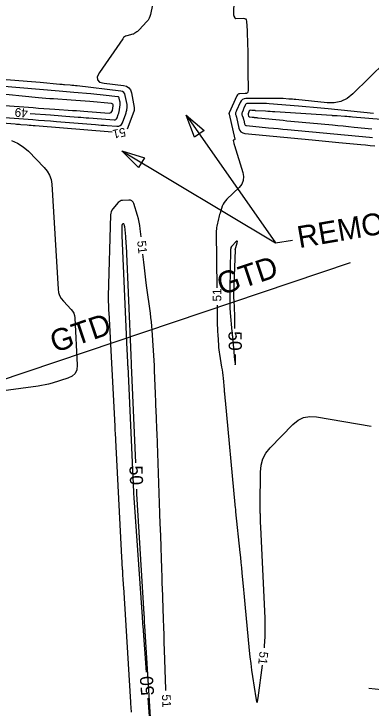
# Model space of a CAD drawing. Extents: x 2384780 to 2405861, y 547869 to 573706.
# Drawn here: x 2393112.8 to 2393194.6, y 553671.3 to 553830.1 of the extents above; entities that cross this region are included whole.
import ezdxf

# ---------------------------------------------------------------- set-up
doc = ezdxf.new("R2010")
doc.units = 0
for name, color, linetype in [('Breaklines', 7, 'Continuous'), ('Old_Level_23', 7, 'Continuous'), ('Old_Level_44', 7, 'Continuous'), ('Old_Level_5', 7, 'Continuous'), ('Old_Level_60', 7, 'Continuous'), ('Old_Level_61', 7, 'Continuous'), ('Old_Level_63', 7, 'Continuous'), ('Prop Rip Rap Class B Text', 7, 'Continuous')]:
    doc.layers.add(name, color=color, linetype=linetype)

# ---------------------------------------------------------------- blocks, each defined once
blk = doc.blocks.new('SPOT')
at = {"layer": 'Breaklines'}
for p, q in [((-5.48625, 4.61225), (5.48625, -4.61175)), ((-4.608, -5.326), (4.609, 5.325))]:
    blk.add_line(p, q, dxfattribs=at)
blk = doc.blocks.new('AH1')
at = {"layer": 'Old_Level_23'}
blk.add_lwpolyline([(-5.28, 1.32), (0, 0), (-5.28, -1.32)], close=True, dxfattribs=at)

msp = doc.modelspace()

# ---------------------------------------------------------------- linework, layer by layer
at = {"layer": 'Breaklines'}
for points in [[(2393152.241, 553806.96775), (2393172.69375, 553777.70575)], [(2393137.50875, 553798.7995), (2393172.69375, 553777.70575), (2393176.55325, 553778.37125)]]:
    msp.add_lwpolyline(points, dxfattribs=at)
at = {"layer": 'Old_Level_44'}
msp.add_line((2393105.75534, 553744.92977), (2393189.86307, 553773.24951), dxfattribs=at)
at = {"layer": 'Old_Level_5'}
msp.add_arc((2394828.31077, 550434.91596), 3822, 110.82846389, 118.37122222, dxfattribs=at)
at = {"layer": 'Old_Level_60'}
for points in [[(2393163.6365, 553850.9275), (2393163.07225, 553830.07925), (2393163.07625, 553829.95175), (2393163.09525, 553829.8275), (2393163.1295, 553829.70675), (2393163.1785, 553829.589), (2393163.3635, 553829.20975), (2393163.4095, 553829.13925), (2393163.468, 553829.0895), (2393163.5395, 553829.06075), (2393163.6235, 553829.05325), (2393165.27025, 553829.10775), (2393165.582, 553829.07375), (2393165.811, 553828.949), (2393165.958, 553828.73325), (2393166.02225, 553828.42625), (2393166.16425, 553826.25925), (2393166.192, 553825.7945), (2393166.21475, 553825.33), (2393166.232, 553824.865), (2393166.24425, 553824.39975), (2393166.325, 553820.437), (2393166.3415, 553819.588), (2393166.35575, 553818.73875), (2393166.368, 553817.8895), (2393166.3785, 553817.04025), (2393166.42775, 553812.57475), (2393166.3865, 553812.2615), (2393166.25475, 553812.037), (2393166.03275, 553811.90125), (2393165.72025, 553811.85425), (2393164.552, 553811.84575), (2393164.32, 553811.81575), (2393164.125, 553811.729), (2393163.96675, 553811.58575), (2393163.8455, 553811.38575), (2393162.09725, 553807.50725), (2393162.0885, 553807.48725), (2393162.08, 553807.46725), (2393162.072, 553807.447), (2393162.0645, 553807.4265), (2393162.0405, 553807.3595), (2393162.0365, 553807.345), (2393162.03525, 553807.33075), (2393162.0365, 553807.31625), (2393162.04025, 553807.302), (2393162.068, 553807.22425), (2393162.07375, 553807.2075), (2393162.079, 553807.1905), (2393162.0835, 553807.1735), (2393162.08775, 553807.15625), (2393163.375, 553801.439), (2393163.3795, 553801.38275), (2393163.36475, 553801.3385), (2393163.331, 553801.307), (2393163.27775, 553801.2875), (2393163.073, 553801.24425), (2393163.03575, 553801.23075), (2393163.01225, 553801.2085), (2393163.002, 553801.17775), (2393163.0055, 553801.13825), (2393163.1465, 553800.53425), (2393163.17775, 553800.405), (2393163.21175, 553800.2765), (2393163.24775, 553800.14875), (2393163.28625, 553800.0215), (2393165.22, 553793.842), (2393165.39825, 553792.88225), (2393165.311, 553791.9905), (2393164.958, 553791.16725), (2393164.3395, 553790.41175), (2393161.55625, 553787.74025), (2393161.22, 553787.3775), (2393160.93375, 553786.9825), (2393160.69775, 553786.55575), (2393160.51225, 553786.09725), (2393159.9875, 553784.547), (2393159.88, 553784.21325), (2393159.782, 553783.87725), (2393159.69375, 553783.53825), (2393159.61525, 553783.19675), (2393159.26325, 553781.561), (2393159.19775, 553781.2095), (2393159.152, 553780.856), (2393159.12625, 553780.5005), (2393159.12025, 553780.143), (2393159.259, 553767.46175)], [(2393144.5415, 553832.14675), (2393144.0845, 553829.9655), (2393143.95825, 553829.513), (2393143.775, 553829.08975), (2393143.53475, 553828.696), (2393143.238, 553828.33175), (2393141.455, 553826.41675), (2393141.33475, 553826.2945), (2393141.20825, 553826.17975), (2393141.0755, 553826.07225), (2393140.9365, 553825.972), (2393140.472, 553825.6565), (2393140.3705, 553825.5935), (2393140.2645, 553825.5395), (2393140.15475, 553825.49475), (2393140.0405, 553825.45925), (2393138.665, 553825.09125), (2393138.3855, 553824.99075), (2393138.13625, 553824.84725), (2393137.9175, 553824.66075), (2393137.729, 553824.431), (2393132.37525, 553816.66725), (2393131.89825, 553815.72625), (2393131.92075, 553815.01075), (2393132.44275, 553814.52075), (2393133.46425, 553814.25675), (2393137.86425, 553813.73275), (2393138.5535, 553813.55825), (2393139.0885, 553813.21725), (2393139.46925, 553812.71), (2393139.696, 553812.03625), (2393140.3585, 553808.683), (2393140.37225, 553808.593), (2393140.3785, 553808.50275), (2393140.377, 553808.4125), (2393140.3675, 553808.322), (2393140.32475, 553808.02575), (2393140.31375, 553807.96275), (2393140.2995, 553807.90075), (2393140.282, 553807.83925), (2393140.261, 553807.779), (2393138.74275, 553803.7535)], [(2393116.50625, 553807.354), (2393121.18425, 553807.0085), (2393122.05675, 553806.943), (2393122.92925, 553806.876), (2393123.80175, 553806.807), (2393124.67375, 553806.7365), (2393127.52275, 553806.50275), (2393128.13325, 553806.45325), (2393128.744, 553806.405), (2393129.35475, 553806.358), (2393129.9655, 553806.312), (2393135.76075, 553805.88225), (2393135.986, 553805.895), (2393136.1715, 553805.96975), (2393136.3175, 553806.1065), (2393136.424, 553806.30525), (2393136.707, 553807.05575), (2393136.763, 553807.21775), (2393136.81025, 553807.382), (2393136.8485, 553807.54875), (2393136.8775, 553807.71775), (2393137.10275, 553809.27), (2393137.1245, 553809.48175), (2393137.128, 553809.693), (2393137.11375, 553809.90375), (2393137.08125, 553810.114), (2393136.94575, 553810.8), (2393136.90175, 553810.931), (2393136.82775, 553811.0295), (2393136.72375, 553811.09575), (2393136.59, 553811.1295), (2393133.25775, 553811.52625), (2393132.54325, 553811.6085), (2393131.8285, 553811.68475), (2393131.113, 553811.75525), (2393130.39675, 553811.82), (2393126.52075, 553812.1545), (2393125.69, 553812.22625), (2393124.8595, 553812.298), (2393124.029, 553812.36975), (2393123.19825, 553812.44125), (2393109.7135, 553813.60525)], [(2393102.05025, 553809.777), (2393117.19675, 553808.6645), (2393118.4415, 553808.574), (2393119.68675, 553808.48525), (2393120.932, 553808.3985), (2393122.17725, 553808.3135), (2393126.2455, 553808.03875), (2393127.11725, 553807.979), (2393127.98875, 553807.91775), (2393128.86025, 553807.85475), (2393129.73175, 553807.7905), (2393134.58225, 553807.4275), (2393134.8765, 553807.4465), (2393135.10225, 553807.553), (2393135.2595, 553807.7465), (2393135.3485, 553808.0275), (2393135.5275, 553809.088), (2393135.53225, 553809.2895), (2393135.47025, 553809.4395), (2393135.34125, 553809.53825), (2393135.14525, 553809.58525), (2393130.1685, 553810.04775), (2393129.10175, 553810.143), (2393128.0345, 553810.23025), (2393126.9665, 553810.30975), (2393125.89775, 553810.3815), (2393121.882, 553810.63625), (2393121.02175, 553810.695), (2393120.16225, 553810.76175), (2393119.30325, 553810.83675), (2393118.44525, 553810.92), (2393107.902, 553811.99325)], [(2393195.11675, 553807.29575), (2393184.73975, 553808.36025), (2393183.04175, 553808.53), (2393181.34275, 553808.69075), (2393179.64325, 553808.8425), (2393177.94275, 553808.9855), (2393171.2245, 553809.532), (2393170.6145, 553809.575), (2393170.004, 553809.60425), (2393169.393, 553809.62025), (2393168.7815, 553809.6225), (2393166.35575, 553809.605), (2393166.157, 553809.57925), (2393165.99, 553809.505), (2393165.8545, 553809.38225), (2393165.7505, 553809.211), (2393165.4405, 553808.523), (2393165.391, 553808.41025), (2393165.34375, 553808.2965), (2393165.29875, 553808.182), (2393165.256, 553808.0665)], [(2393165.256, 553808.0665), (2393165.0615, 553807.5255), (2393165.017, 553807.36), (2393165.002, 553807.19425), (2393165.0165, 553807.0285), (2393165.06075, 553806.86275), (2393165.2595, 553806.305), (2393165.30025, 553806.18475), (2393165.33725, 553806.06375), (2393165.3705, 553805.9415), (2393165.40025, 553805.81825), (2393165.59325, 553804.9615), (2393165.65275, 553804.79875), (2393165.749, 553804.67725), (2393165.8815, 553804.59725), (2393166.0505, 553804.55875), (2393171.12, 553804.0775), (2393172.20625, 553803.9745), (2393173.2925, 553803.87175), (2393174.379, 553803.76925), (2393175.46525, 553803.667), (2393194.1935, 553801.90675), (2393194.86925, 553801.84325)], [(2393206.21675, 553805.179), (2393190.28925, 553806.50975), (2393189.86075, 553806.5445), (2393189.43225, 553806.5775), (2393189.0035, 553806.6085), (2393188.57475, 553806.63725), (2393186.82025, 553806.752), (2393186.69675, 553806.76), (2393186.57325, 553806.768), (2393186.4495, 553806.776), (2393186.326, 553806.784), (2393185.92225, 553806.80975), (2393185.83575, 553806.81525), (2393185.74925, 553806.821), (2393185.66275, 553806.8265), (2393185.57625, 553806.832), (2393172.51925, 553807.68125), (2393171.993, 553807.71525), (2393171.46675, 553807.74925), (2393170.9405, 553807.783), (2393170.41425, 553807.81675), (2393168.13825, 553807.96175), (2393168.04825, 553807.9675), (2393167.95825, 553807.97325), (2393167.86825, 553807.97875), (2393167.778, 553807.9845), (2393167.48375, 553808.00325), (2393167.42075, 553808.00725), (2393167.35775, 553808.01125), (2393167.29475, 553808.0155), (2393167.23175, 553808.0195), (2393166.88125, 553808.04175), (2393166.8125, 553808.037), (2393166.756, 553808.0135), (2393166.712, 553807.971), (2393166.68025, 553807.90975), (2393166.442, 553807.246), (2393166.42575, 553807.186), (2393166.42025, 553807.12625), (2393166.4255, 553807.06625), (2393166.4415, 553807.00625)], [(2393135.28625, 553803.052), (2393117.661, 553804.49775), (2393117.21075, 553804.534), (2393116.7605, 553804.56975), (2393116.31, 553804.60425), (2393115.8595, 553804.638), (2393114.38775, 553804.74675), (2393114.0725, 553804.77025), (2393113.75725, 553804.79425), (2393113.44175, 553804.81875), (2393113.12675, 553804.84375), (2393086.62925, 553806.959)], [(2393166.4415, 553807.00625), (2393166.54125, 553806.72625), (2393166.57925, 553806.65025), (2393166.63225, 553806.593), (2393166.70025, 553806.55525), (2393166.78325, 553806.5365), (2393167.3415, 553806.4795), (2393167.46125, 553806.46725), (2393167.58075, 553806.455), (2393167.70025, 553806.443), (2393167.82, 553806.43075), (2393168.3205, 553806.37975), (2393168.4275, 553806.36875), (2393168.53475, 553806.35775), (2393168.642, 553806.347), (2393168.74925, 553806.336), (2393172.74225, 553805.92875), (2393173.598, 553805.8425), (2393174.454, 553805.75775), (2393175.31, 553805.675), (2393176.16625, 553805.59425), (2393185.71525, 553804.702), (2393186.95275, 553804.5855), (2393188.19, 553804.46675), (2393189.42725, 553804.346), (2393190.664, 553804.22325), (2393194.70425, 553803.819)], [(2393112.262, 553801.118), (2393113.665, 553800.52325), (2393114.9535, 553799.70975), (2393116.12775, 553798.6775), (2393119.7765, 553794.9485), (2393120.469, 553794.10975), (2393120.98325, 553793.192), (2393121.31925, 553792.19475), (2393121.4765, 553791.1185), (2393122.941, 553767.1545), (2393123.052, 553766.3855), (2393123.2875, 553765.67025), (2393123.64775, 553765.009), (2393124.1325, 553764.4015), (2393125.9195, 553762.5055), (2393126.25825, 553762.0805), (2393126.5085, 553761.6175), (2393126.6705, 553761.1165), (2393126.744, 553760.578), (2393127.313, 553749.78775), (2393127.227, 553748.7245), (2393126.84575, 553747.8685), (2393126.16975, 553747.21975), (2393125.1985, 553746.7785), (2393121.54375, 553745.67525), (2393120.75725, 553745.45475), (2393119.96375, 553745.26625), (2393119.1635, 553745.10925), (2393118.35625, 553744.98425), (2393107.56, 553743.53025)], [(2393141.92325, 553779.10725), (2393141.728, 553780.931), (2393141.62475, 553781.71475), (2393141.4835, 553782.49075), (2393141.3045, 553783.25875), (2393141.0875, 553784.019), (2393140.2465, 553786.715), (2393140.07825, 553787.07675), (2393139.8335, 553787.32875), (2393139.5125, 553787.4715), (2393139.115, 553787.50425), (2393137.6915, 553787.433), (2393137.40025, 553787.39025), (2393137.13575, 553787.293), (2393136.8985, 553787.14125), (2393136.6885, 553786.93475), (2393135.4925, 553785.5125), (2393135.26675, 553785.196), (2393135.102, 553784.85625), (2393134.9985, 553784.49325), (2393134.95575, 553784.107), (2393134.386, 553765.54225), (2393134.3805, 553765.28475), (2393134.38, 553765.027), (2393134.38425, 553764.7695), (2393134.3935, 553764.51175)], [(2393147.62125, 553675.32475), (2393147.62025, 553675.3445), (2393147.609, 553675.63475), (2393147.29375, 553684.5915), (2393147.232, 553686.353), (2393147.17075, 553688.1145), (2393147.11025, 553689.87625), (2393147.0505, 553691.63775), (2393146.798, 553699.097), (2393146.7855, 553699.47775), (2393146.77375, 553699.85875), (2393146.763, 553700.23975), (2393146.75275, 553700.62075), (2393146.72125, 553701.8655), (2393146.71425, 553702.13225), (2393146.70675, 553702.399), (2393146.69875, 553702.66575), (2393146.6905, 553702.9325), (2393146.59475, 553705.89475), (2393146.5735, 553706.5295), (2393146.55125, 553707.164), (2393146.52775, 553707.79875), (2393146.503, 553708.43325), (2393146.34225, 553712.4725), (2393146.3085, 553713.33825), (2393146.2755, 553714.20375), (2393146.24375, 553715.0695), (2393146.21275, 553715.935), (2393145.5735, 553734.17575), (2393145.54125, 553735.07725), (2393145.5075, 553735.979), (2393145.47275, 553736.8805), (2393145.4365, 553737.782), (2393145.31625, 553740.72675), (2393145.291, 553741.35775), (2393145.2665, 553741.989), (2393145.24275, 553742.62), (2393145.22, 553743.25125), (2393145.032, 553748.575), (2393144.98675, 553749.7155), (2393144.9315, 553750.8555), (2393144.866, 553751.995), (2393144.7905, 553753.134), (2393144.4655, 553757.7345), (2393144.38775, 553758.7195), (2393144.29375, 553759.70275), (2393144.184, 553760.6845), (2393144.058, 553761.6645), (2393143.1985, 553767.94475), (2393143.01925, 553769.291), (2393142.84975, 553770.6385), (2393142.6905, 553771.9875), (2393142.541, 553773.3375), (2393142.349, 553775.13)], [(2393134.3935, 553764.51175), (2393134.44775, 553763.30975), (2393134.46475, 553762.942), (2393134.4825, 553762.574), (2393134.501, 553762.206), (2393134.52, 553761.83825), (2393135.89175, 553735.81525), (2393135.911, 553735.44525), (2393135.9295, 553735.0755), (2393135.94725, 553734.7055), (2393135.96425, 553734.3355), (2393136.04225, 553732.6105), (2393136.04225, 553732.60975), (2393136.04225, 553732.609), (2393136.04225, 553732.6085), (2393136.04225, 553732.60775), (2393136.0425, 553732.60525), (2393136.0425, 553732.60475), (2393136.0425, 553732.60425), (2393136.0425, 553732.60375), (2393136.0425, 553732.60325), (2393137.45175, 553705.87), (2393137.4725, 553705.49475), (2393137.49475, 553705.1195), (2393137.5185, 553704.74425), (2393137.54425, 553704.36925), (2393137.63025, 553703.14425), (2393137.64825, 553702.88175), (2393137.665, 553702.619), (2393137.6805, 553702.3565), (2393137.695, 553702.0935), (2393137.7825, 553700.43375), (2393137.8015, 553700.078), (2393137.8215, 553699.7225), (2393137.84225, 553699.367), (2393137.864, 553699.01125), (2393139.49025, 553672.72125), (2393139.51025, 553672.40225), (2393139.531, 553672.08325), (2393139.5525, 553671.76425), (2393139.57475, 553671.4455), (2393139.64825, 553670.40375)], [(2393159.30275, 553763.462), (2393159.34425, 553759.6715), (2393159.35775, 553758.9315), (2393159.382, 553758.192), (2393159.41725, 553757.453), (2393159.4635, 553756.7145), (2393159.632, 553754.3025), (2393159.67425, 553753.7865), (2393159.7285, 553753.27175), (2393159.79475, 553752.7585), (2393159.87325, 553752.2465), (2393160.35775, 553749.314), (2393160.456, 553748.68475), (2393160.543, 553748.05425), (2393160.619, 553747.42225), (2393160.6835, 553746.78875), (2393160.927, 553744.174), (2393160.94975, 553743.92975), (2393160.9725, 553743.6855), (2393160.9955, 553743.44125), (2393161.0185, 553743.197), (2393161.0935, 553742.39925), (2393161.1095, 553742.22825), (2393161.1255, 553742.05725), (2393161.1415, 553741.88625), (2393161.1575, 553741.7155), (2393163.37725, 553717.9355), (2393163.3935, 553717.76575), (2393163.41, 553717.59575), (2393163.427, 553717.426), (2393163.44475, 553717.25625), (2393163.503, 553716.702), (2393163.5155, 553716.58325), (2393163.528, 553716.46425), (2393163.5405, 553716.3455), (2393163.553, 553716.22675), (2393164.5275, 553706.95375), (2393164.6495, 553705.77825), (2393164.76875, 553704.6025), (2393164.885, 553703.4265), (2393164.9985, 553702.25), (2393165.3645, 553698.407), (2393165.443, 553697.58325), (2393165.52125, 553696.75975), (2393165.59975, 553695.93625), (2393165.67825, 553695.11275), (2393166.6865, 553684.523), (2393166.83975, 553683.02225), (2393167.01325, 553681.524), (2393167.20725, 553680.0285), (2393167.42175, 553678.53525), (2393168.15575, 553673.6615), (2393168.30975, 553672.87875), (2393168.4575, 553672.619), (2393168.59875, 553672.88225), (2393168.734, 553673.6685), (2393169.674, 553681.14075)], [(2393170.13775, 553685.11375), (2393170.18325, 553685.5505), (2393170.31075, 553687.65225), (2393170.34725, 553689.75775), (2393170.29275, 553691.8665), (2393169.3065, 553712.70675), (2393169.28975, 553713.0805), (2393169.275, 553713.45425), (2393169.2625, 553713.828), (2393169.25175, 553714.202), (2393169.21925, 553715.4675), (2393169.214, 553715.7075), (2393169.2105, 553715.94725), (2393169.2085, 553716.187), (2393169.20825, 553716.42675), (2393169.2105, 553717.49175), (2393169.2105, 553717.519), (2393169.21025, 553717.54625), (2393169.21, 553717.57325), (2393169.20925, 553717.6005), (2393169.207, 553717.68925), (2393169.20675, 553717.70825), (2393169.2065, 553717.72725), (2393169.20625, 553717.74625), (2393169.20625, 553717.76525), (2393169.227, 553725.32125), (2393169.372, 553726.883), (2393169.79825, 553728.33), (2393170.50575, 553729.66225), (2393171.4945, 553730.88), (2393176.67375, 553736.20075), (2393177.841, 553737.165), (2393179.12275, 553737.77725), (2393180.5195, 553738.03775), (2393182.0305, 553737.9465), (2393194.60925, 553735.8035)]]:
    msp.add_lwpolyline(points, dxfattribs=at)
at = {"layer": 'Old_Level_61'}
for points in [[(2393201.607, 553822.77625), (2393190.3505, 553811.79325), (2393189.066, 553810.76975), (2393187.6625, 553810.08825), (2393186.13925, 553809.7495), (2393184.497, 553809.75275), (2393177.3575, 553810.48525), (2393176.95575, 553810.5255), (2393176.55375, 553810.5635), (2393176.1515, 553810.5995), (2393175.749, 553810.63325), (2393174.43425, 553810.74025), (2393174.15225, 553810.76), (2393173.87025, 553810.7735), (2393173.58775, 553810.781), (2393173.30525, 553810.782), (2393165.92325, 553810.72875), (2393165.4905, 553810.67275), (2393165.1265, 553810.51075), (2393164.8315, 553810.2435), (2393164.605, 553809.87025), (2393163.766, 553808.00925), (2393163.73825, 553807.94575), (2393163.71175, 553807.882), (2393163.6865, 553807.8175), (2393163.6625, 553807.75275)], [(2393110.781, 553806.39525), (2393117.12575, 553805.9265), (2393118.48525, 553805.8245), (2393119.84475, 553805.72), (2393121.20375, 553805.61275), (2393122.5625, 553805.5025), (2393131.47825, 553804.7715), (2393132.15175, 553804.71675), (2393132.8255, 553804.6635), (2393133.4995, 553804.6115), (2393134.17325, 553804.561), (2393136.375, 553804.3975), (2393136.80875, 553804.42225), (2393137.16625, 553804.5665), (2393137.4475, 553804.83), (2393137.6525, 553805.213), (2393138.411, 553807.224), (2393138.48325, 553807.4325), (2393138.544, 553807.64425), (2393138.59325, 553807.85875), (2393138.63075, 553808.07625), (2393138.7345, 553808.79175), (2393138.75025, 553808.945), (2393138.753, 553809.098), (2393138.7425, 553809.2505), (2393138.719, 553809.4025), (2393138.31525, 553811.44625), (2393138.184, 553811.836), (2393137.96375, 553812.1295), (2393137.65425, 553812.32675), (2393137.25575, 553812.42775), (2393127.284, 553813.615), (2393126.891, 553813.66025), (2393126.49775, 553813.70225), (2393126.104, 553813.741), (2393125.71025, 553813.77675), (2393124.42275, 553813.88775), (2393124.147, 553813.9115), (2393123.871, 553813.9355), (2393123.59525, 553813.95925), (2393123.31925, 553813.983), (2393118.79725, 553814.37325), (2393117.82825, 553814.456), (2393116.859, 553814.537), (2393115.88975, 553814.6165), (2393114.92025, 553814.694), (2393108.1025, 553815.23375)], [(2393163.6625, 553807.75275), (2393163.55325, 553807.44875), (2393163.528, 553807.3555), (2393163.51975, 553807.2625), (2393163.528, 553807.16925), (2393163.55275, 553807.07625), (2393163.6645, 553806.76275), (2393163.68725, 553806.69525), (2393163.70825, 553806.62725), (2393163.727, 553806.5585), (2393163.7435, 553806.48925), (2393164.31725, 553803.942), (2393164.49425, 553803.45775), (2393164.78, 553803.09675), (2393165.17425, 553802.859), (2393165.677, 553802.7445), (2393181.0455, 553801.2855), (2393182.58175, 553801.13975), (2393184.11775, 553800.9945), (2393185.654, 553800.8495), (2393187.19025, 553800.705), (2393192.20875, 553800.23325), (2393193.284, 553800.13225), (2393194.35925, 553800.03075), (2393195.43475, 553799.929)], [(2393140.7005, 553727.4355), (2393139.73525, 553749.74625), (2393139.7255, 553749.97725), (2393139.7165, 553750.20825), (2393139.708, 553750.43925), (2393139.7, 553750.67025), (2393139.67475, 553751.425), (2393139.66925, 553751.58675), (2393139.66325, 553751.7485), (2393139.65675, 553751.91025), (2393139.65, 553752.072), (2393138.56875, 553777.085), (2393138.542, 553777.607), (2393138.507, 553778.12825), (2393138.46375, 553778.649), (2393138.41225, 553779.169), (2393138.1685, 553781.44525), (2393138.15875, 553781.51975), (2393138.1455, 553781.59325), (2393138.1285, 553781.666), (2393138.10775, 553781.73825), (2393138.028, 553781.99375), (2393138.01225, 553782.028), (2393137.989, 553782.052), (2393137.9585, 553782.0655), (2393137.92075, 553782.06875), (2393137.786, 553782.06175), (2393137.75825, 553782.05775), (2393137.73325, 553782.0485), (2393137.71075, 553782.03425), (2393137.69075, 553782.01475), (2393137.57725, 553781.87975), (2393137.556, 553781.84975), (2393137.54025, 553781.8175), (2393137.5305, 553781.78325), (2393137.5265, 553781.7465), (2393137.4875, 553780.48), (2393137.48175, 553780.20875), (2393137.48125, 553779.9375), (2393137.48575, 553779.66625), (2393137.4955, 553779.395)], [(2393137.4955, 553779.395), (2393138.67825, 553753.25525), (2393138.6955, 553752.88625), (2393138.71325, 553752.517), (2393138.7315, 553752.148), (2393138.75075, 553751.779), (2393138.81425, 553750.5735), (2393138.8275, 553750.315), (2393138.8405, 553750.05675), (2393138.853, 553749.7985), (2393138.86475, 553749.54), (2393140.08725, 553722.5035), (2393140.0875, 553722.4955), (2393140.088, 553722.48725), (2393140.08825, 553722.479), (2393140.08875, 553722.47075), (2393140.08975, 553722.444), (2393140.09, 553722.43825), (2393140.0905, 553722.4325), (2393140.09075, 553722.42675), (2393140.091, 553722.421), (2393140.17575, 553720.81225), (2393140.19475, 553720.4675), (2393140.21525, 553720.12275), (2393140.237, 553719.77825), (2393140.2605, 553719.434), (2393142.174, 553692.2245), (2393142.1755, 553692.2005), (2393142.17725, 553692.1765), (2393142.1785, 553692.1525), (2393142.18, 553692.1285), (2393142.184, 553692.04975), (2393142.185, 553692.033), (2393142.186, 553692.01625), (2393142.187, 553691.99925), (2393142.188, 553691.9825), (2393142.25275, 553690.93525), (2393142.26675, 553690.71075), (2393142.2815, 553690.4865), (2393142.2965, 553690.262), (2393142.31225, 553690.03775), (2393143.0525, 553679.5565)], [(2393163.41, 553758.16925), (2393163.378, 553760.53125), (2393163.3675, 553761.09675), (2393163.35125, 553761.66225), (2393163.3295, 553762.22725), (2393163.302, 553762.79225), (2393163.20325, 553764.63725), (2393163.1865, 553765.03275), (2393163.178, 553765.42825), (2393163.17775, 553765.824), (2393163.186, 553766.21975), (2393163.49875, 553776.093), (2393163.4985, 553776.09725), (2393163.49775, 553776.10125), (2393163.49625, 553776.105), (2393163.494, 553776.1085), (2393163.486, 553776.11975), (2393163.4845, 553776.12225), (2393163.48375, 553776.125), (2393163.4835, 553776.12775), (2393163.484, 553776.1305), (2393163.926, 553777.76025), (2393163.9775, 553778.0335), (2393163.94225, 553778.15425), (2393163.82025, 553778.12275), (2393163.61175, 553777.939), (2393162.77025, 553777.071), (2393162.61175, 553776.87575), (2393162.49725, 553776.6625), (2393162.42625, 553776.43075), (2393162.399, 553776.181)], [(2393162.399, 553776.181), (2393162.213, 553767.06075), (2393162.20475, 553766.533), (2393162.20125, 553766.005), (2393162.20225, 553765.47725), (2393162.20825, 553764.9495), (2393162.2355, 553763.225), (2393162.245, 553762.85575), (2393162.2615, 553762.487), (2393162.2855, 553762.1185), (2393162.31625, 553761.75025), (2393162.722, 553757.4305), (2393162.7325, 553757.31825), (2393162.743, 553757.206), (2393162.7535, 553757.09375), (2393162.764, 553756.9815), (2393162.798, 553756.615), (2393162.8055, 553756.53625), (2393162.81275, 553756.45775), (2393162.82, 553756.37925), (2393162.8275, 553756.30075), (2393163.325, 553751.00625), (2393163.4165, 553750.156), (2393163.47725, 553749.874), (2393163.50775, 553750.16075), (2393163.50775, 553751.016), (2393163.49225, 553752.16975)], [(2393144.43025, 553663.1115), (2393142.759, 553690.16), (2393142.74475, 553690.4055), (2393142.732, 553690.651), (2393142.721, 553690.89675), (2393142.7115, 553691.14225), (2393142.676, 553692.15275), (2393142.6735, 553692.221), (2393142.671, 553692.28925), (2393142.66875, 553692.3575), (2393142.66625, 553692.426), (2393142.6585, 553692.649), (2393142.6565, 553692.69675), (2393142.6545, 553692.74475), (2393142.652, 553692.7925), (2393142.64925, 553692.84025), (2393140.98025, 553720.312), (2393140.97975, 553720.32), (2393140.9795, 553720.328), (2393140.979, 553720.336), (2393140.97875, 553720.34375), (2393140.9775, 553720.37), (2393140.97725, 553720.3755), (2393140.977, 553720.381), (2393140.97675, 553720.38675), (2393140.97675, 553720.39225), (2393140.94125, 553721.4405)], [(2393143.475, 553673.5715), (2393144.20925, 553663.17825)]]:
    msp.add_lwpolyline(points, dxfattribs=at)

# ---------------------------------------------------------------- block references
at = {"layer": 'Old_Level_23'}
for p, xscale, yscale, rotation in [((2393152.241, 553806.96775), 0.9999997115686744, 0.9999997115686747, 124.95169310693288), ((2393137.50875, 553798.7995), 0.999999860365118, 0.9999998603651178, 149.0570627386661)]:
    msp.add_blockref('AH1', p, dxfattribs=dict(at, xscale=xscale, yscale=yscale, rotation=rotation))
at = {"layer": 'Old_Level_63', "xscale": 0.5000000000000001, "yscale": 0.5, "rotation": 33.999927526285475}
msp.add_blockref('SPOT', (2393197.6175, 553675.5175), dxfattribs=at)

# ---------------------------------------------------------------- texts
at = {"layer": 'Breaklines'}
for s, height, rotation, p in [('REMOVE', 5, 9.7833389, (2393178.12175, 553776.5115)), ('GTD', 4.999999, 18.6087871, (2393122.13855, 553752.55646))]:
    msp.add_text(s, height=height, rotation=rotation, dxfattribs=at).set_placement(p)
at = {"layer": 'Old_Level_60'}
for s, rotation, p in [('49', 175.7742556, (2393116.06175, 553808.38975)), ('51', 191.4721194, (2393138.192, 553804.097)), ('51', 276.1102306, (2393141.021, 553778.1395)), ('51', 90.6265472, (2393160.29325, 553764.33925)), ('51', 263.3426, (2393169.062, 553684.36725)), ('51', 272.6776139, (2393146.68425, 553674.414))]:
    msp.add_text(s, height=2, rotation=rotation, dxfattribs=at).set_placement(p)
at = {"layer": 'Old_Level_61'}
for rotation, p in [(270.7846389, (2393161.91975, 553757.51075)), (272.2982972, (2393139.23675, 553726.73825)), (94.0399083, (2393144.9265, 553674.3135))]:
    msp.add_text('50', height=3, rotation=rotation, dxfattribs=at).set_placement(p)
at = {"layer": 'Prop Rip Rap Class B Text'}
msp.add_text('GTD', height=4.999999, rotation=18.3543508, dxfattribs=at).set_placement((2393160.29354, 553765.71205))

doc.saveas('drawing.dxf')
